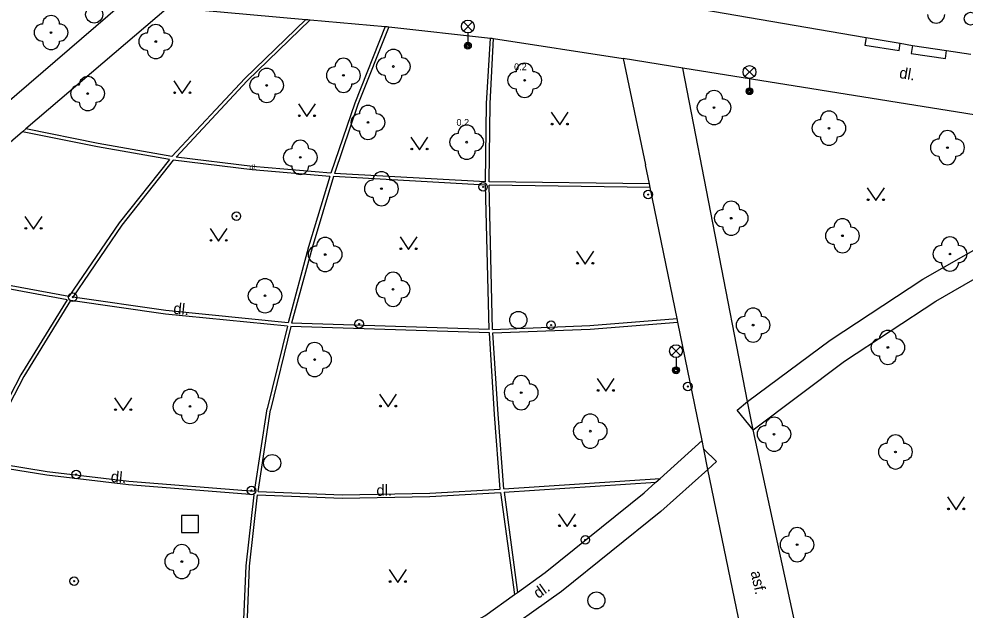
# Model space of a CAD drawing. Extents: x -596229 to -595156, y -1161237 to -1159376.
# Drawn here: x -595808.1 to -595752.6, y -1160301.6 to -1160266.9 of the extents above; entities that cross this region are included whole.
import ezdxf

# ---------------------------------------------------------------- set-up
doc = ezdxf.new("R2010")
doc.units = 0
for name, color, linetype in [('Level 22', 7, 'Continuous'), ('Level 25', 7, 'Continuous'), ('Level 26', 7, 'Continuous'), ('Level 27', 7, 'Continuous'), ('Level 33', 7, 'Continuous'), ('Level 36', 7, 'Continuous'), ('TM - chodniky - VP', 7, 'Continuous'), ('TM - lavicka', 7, 'Continuous'), ('TM - popis povrchu', 7, 'Continuous'), ('TM - popis zelene', 7, 'Continuous'), ('TM - rozhrani mezi zpev. plochami mezi sebou - VP', 7, 'Continuous'), ('TM - rozhrani ploch obecne - VP', 7, 'Continuous')]:
    doc.layers.add(name, color=color, linetype=linetype)

msp = doc.modelspace()

# ---------------------------------------------------------------- linework, layer by layer
at = {"layer": 'Level 22'}
for centre in [(-595806.18, -1160267.69), (-595800.04, -1160268.22), (-595786.1, -1160269.68), (-595789.03, -1160270.2), (-595793.53, -1160270.79), (-595778.4, -1160270.49), (-595804.03, -1160271.27), (-595767.29, -1160272.09), (-595787.59, -1160272.96), (-595760.55, -1160273.3), (-595781.8, -1160274.12), (-595753.6, -1160274.44), (-595791.56, -1160275.01), (-595786.8, -1160276.85), (-595766.28, -1160278.58), (-595759.76, -1160279.61), (-595790.1, -1160280.71), (-595753.45, -1160280.68), (-595786.12, -1160282.75), (-595793.63, -1160283.13), (-595765, -1160284.85), (-595757.09, -1160286.16), (-595790.72, -1160286.87), (-595778.6, -1160288.81), (-595798.03, -1160289.62), (-595774.55, -1160291.07), (-595763.77, -1160291.25), (-595756.65, -1160292.29), (-595762.42, -1160297.73), (-595798.51, -1160298.72)]:
    msp.add_circle(centre, 0.05, dxfattribs=at)
for centre, start, end in [((-595806.18, -1160267.19), 0, 180), ((-595754.26, -1160266.63), 180, 0), ((-595806.68, -1160267.69), 90, 270), ((-595805.68, -1160267.69), 270, 90), ((-595800.04, -1160267.72), 0, 180), ((-595800.54, -1160268.22), 90, 270), ((-595799.54, -1160268.22), 270, 90), ((-595806.18, -1160268.19), 180, 0), ((-595800.04, -1160268.72), 180, 0), ((-595786.1, -1160269.18), 0, 180), ((-595789.03, -1160269.7), 0, 180), ((-595786.6, -1160269.68), 90, 270), ((-595785.6, -1160269.68), 270, 90), ((-595778.4, -1160269.99), 0, 180), ((-595793.53, -1160270.29), 0, 180), ((-595789.53, -1160270.2), 90, 270), ((-595788.53, -1160270.2), 270, 90), ((-595786.1, -1160270.18), 180, 0), ((-595778.9, -1160270.49), 90, 270), ((-595777.9, -1160270.49), 270, 90), ((-595804.53, -1160271.27), 90, 270), ((-595804.03, -1160270.77), 0, 180), ((-595803.53, -1160271.27), 270, 90), ((-595794.03, -1160270.79), 90, 270), ((-595793.03, -1160270.79), 270, 90), ((-595789.03, -1160270.7), 180, 0), ((-595793.53, -1160271.29), 180, 0), ((-595778.4, -1160270.99), 180, 0), ((-595767.29, -1160271.59), 0, 180), ((-595804.03, -1160271.77), 180, 0), ((-595767.79, -1160272.09), 90, 270), ((-595766.79, -1160272.09), 270, 90), ((-595787.59, -1160272.46), 0, 180), ((-595760.55, -1160272.8), 0, 180), ((-595788.09, -1160272.96), 90, 270), ((-595787.09, -1160272.96), 270, 90), ((-595767.29, -1160272.59), 180, 0), ((-595761.05, -1160273.3), 90, 270), ((-595760.05, -1160273.3), 270, 90), ((-595787.59, -1160273.46), 180, 0), ((-595781.8, -1160273.62), 0, 180), ((-595753.6, -1160273.94), 0, 180), ((-595791.56, -1160274.51), 0, 180), ((-595782.3, -1160274.12), 90, 270), ((-595781.3, -1160274.12), 270, 90), ((-595760.55, -1160273.8), 180, 0), ((-595754.1, -1160274.44), 90, 270), ((-595753.1, -1160274.44), 270, 90), ((-595792.06, -1160275.01), 90, 270), ((-595791.06, -1160275.01), 270, 90), ((-595781.8, -1160274.62), 180, 0), ((-595753.6, -1160274.94), 180, 0), ((-595791.56, -1160275.51), 180, 0), ((-595786.8, -1160276.35), 0, 180), ((-595787.3, -1160276.85), 90, 270), ((-595786.3, -1160276.85), 270, 90), ((-595786.8, -1160277.35), 180, 0), ((-595766.28, -1160278.08), 0, 180), ((-595766.78, -1160278.58), 90, 270), ((-595765.78, -1160278.58), 270, 90), ((-595766.28, -1160279.08), 180, 0), ((-595760.26, -1160279.61), 90, 270), ((-595759.76, -1160279.11), 0, 180), ((-595759.26, -1160279.61), 270, 90), ((-595790.6, -1160280.71), 90, 270), ((-595790.1, -1160280.21), 0, 180), ((-595789.6, -1160280.71), 270, 90), ((-595759.76, -1160280.11), 180, 0), ((-595753.95, -1160280.68), 90, 270), ((-595753.45, -1160280.18), 0, 180), ((-595752.95, -1160280.68), 270, 90), ((-595790.1, -1160281.21), 180, 0), ((-595753.45, -1160281.18), 180, 0), ((-595786.12, -1160282.25), 0, 180), ((-595793.63, -1160282.63), 0, 180), ((-595786.62, -1160282.75), 90, 270), ((-595785.62, -1160282.75), 270, 90), ((-595794.13, -1160283.13), 90, 270), ((-595793.13, -1160283.13), 270, 90), ((-595786.12, -1160283.25), 180, 0), ((-595793.63, -1160283.63), 180, 0), ((-595765, -1160284.35), 0, 180), ((-595765.5, -1160284.85), 90, 270), ((-595764.5, -1160284.85), 270, 90), ((-595757.09, -1160285.66), 0, 180), ((-595765, -1160285.35), 180, 0), ((-595757.59, -1160286.16), 90, 270), ((-595756.59, -1160286.16), 270, 90), ((-595790.72, -1160286.37), 0, 180), ((-595791.22, -1160286.87), 90, 270), ((-595790.22, -1160286.87), 270, 90), ((-595757.09, -1160286.66), 180, 0), ((-595790.72, -1160287.37), 180, 0), ((-595778.6, -1160288.31), 0, 180), ((-595779.1, -1160288.81), 90, 270), ((-595778.1, -1160288.81), 270, 90), ((-595798.03, -1160289.12), 0, 180), ((-595798.53, -1160289.62), 90, 270), ((-595797.53, -1160289.62), 270, 90), ((-595778.6, -1160289.31), 180, 0), ((-595798.03, -1160290.12), 180, 0), ((-595774.55, -1160290.57), 0, 180), ((-595775.05, -1160291.07), 90, 270), ((-595774.05, -1160291.07), 270, 90), ((-595764.27, -1160291.25), 90, 270), ((-595763.77, -1160290.75), 0, 180), ((-595763.27, -1160291.25), 270, 90), ((-595756.65, -1160291.79), 0, 180), ((-595774.55, -1160291.57), 180, 0), ((-595763.77, -1160291.75), 180, 0), ((-595757.15, -1160292.29), 90, 270), ((-595756.15, -1160292.29), 270, 90), ((-595756.65, -1160292.79), 180, 0), ((-595762.42, -1160297.23), 0, 180), ((-595762.92, -1160297.73), 90, 270), ((-595761.92, -1160297.73), 270, 90), ((-595798.51, -1160298.22), 0, 180), ((-595799.01, -1160298.72), 90, 270), ((-595798.01, -1160298.72), 270, 90), ((-595762.42, -1160298.23), 180, 0), ((-595798.51, -1160299.22), 180, 0)]:
    msp.add_arc(centre, 0.5, start, end, dxfattribs=at)
at = {"layer": 'Level 25'}
for centre, radius in [((-595780.84, -1160276.74), 0.25), ((-595780.84, -1160276.74), 0.0303), ((-595771.15, -1160277.19), 0.25), ((-595771.15, -1160277.19), 0.0303), ((-595795.31, -1160278.46), 0.25), ((-595795.31, -1160278.46), 0.0303), ((-595804.91, -1160283.21), 0.25), ((-595804.91, -1160283.21), 0.0303), ((-595788.11, -1160284.78), 0.25), ((-595776.85, -1160284.85), 0.25), ((-595788.11, -1160284.78), 0.0303), ((-595776.85, -1160284.85), 0.0303), ((-595768.83, -1160288.45), 0.25), ((-595768.83, -1160288.45), 0.0303), ((-595804.71, -1160293.61), 0.25), ((-595804.71, -1160293.61), 0.0303), ((-595794.42, -1160294.55), 0.25), ((-595794.42, -1160294.55), 0.0303), ((-595774.84, -1160297.45), 0.25), ((-595774.84, -1160297.45), 0.0303), ((-595804.83, -1160299.87), 0.25), ((-595804.83, -1160299.87), 0.0303)]:
    msp.add_circle(centre, radius, dxfattribs=at)
at = {"layer": 'Level 26'}
msp.add_lwpolyline([(-595798.53, -1160297.02), (-595797.53, -1160297.02), (-595797.53, -1160296.02), (-595798.53, -1160296.02)], close=True, dxfattribs=at)
at = {"layer": 'Level 27'}
for centre in [(-595803.65, -1160266.63), (-595778.77, -1160284.55), (-595793.21, -1160292.94), (-595774.19, -1160301)]:
    msp.add_circle(centre, 0.5, dxfattribs=at)
at = {"layer": 'Level 33'}
for p, q in [((-595781.995, -1160267.6), (-595781.465, -1160267.07)), ((-595781.995, -1160267.07), (-595781.465, -1160267.6)), ((-595781.73, -1160267.71), (-595781.73, -1160268.46)), ((-595765.475, -1160270.27), (-595764.945, -1160269.74)), ((-595765.475, -1160269.74), (-595764.945, -1160270.27)), ((-595765.21, -1160270.38), (-595765.21, -1160271.13)), ((-595769.785, -1160286.64), (-595769.255, -1160286.11)), ((-595769.785, -1160286.11), (-595769.255, -1160286.64)), ((-595769.52, -1160286.75), (-595769.52, -1160287.5))]:
    msp.add_line(p, q, dxfattribs=at)
for centre, radius in [((-595752.24, -1160266.875), 0.375), ((-595781.73, -1160267.335), 0.375), ((-595781.73, -1160268.46), 0.2), ((-595781.73, -1160268.46), 0.145), ((-595781.73, -1160268.46), 0.0876), ((-595765.21, -1160270.005), 0.375), ((-595765.21, -1160271.13), 0.2), ((-595765.21, -1160271.13), 0.145), ((-595765.21, -1160271.13), 0.0876), ((-595769.52, -1160286.375), 0.375), ((-595769.52, -1160287.5), 0.2), ((-595769.52, -1160287.5), 0.145), ((-595769.52, -1160287.5), 0.0876)]:
    msp.add_circle(centre, radius, dxfattribs=at)
at = {"layer": 'Level 36'}
for points in [[(-595798.98, -1160270.52), (-595798.48, -1160271.27), (-595797.98, -1160270.52)], [(-595791.67, -1160271.87), (-595791.17, -1160272.62), (-595790.67, -1160271.87)], [(-595776.84, -1160272.36), (-595776.34, -1160273.11), (-595775.84, -1160272.36)], [(-595785.07, -1160273.82), (-595784.57, -1160274.57), (-595784.07, -1160273.82)], [(-595758.3, -1160276.8), (-595757.8, -1160277.55), (-595757.3, -1160276.8)], [(-595807.71, -1160278.47), (-595807.21, -1160279.22), (-595806.71, -1160278.47)], [(-595796.85, -1160279.18), (-595796.35, -1160279.93), (-595795.85, -1160279.18)], [(-595785.71, -1160279.67), (-595785.21, -1160280.42), (-595784.71, -1160279.67)], [(-595775.35, -1160280.52), (-595774.85, -1160281.27), (-595774.35, -1160280.52)], [(-595774.14, -1160287.98), (-595773.64, -1160288.73), (-595773.14, -1160287.98)], [(-595786.91, -1160288.9), (-595786.41, -1160289.65), (-595785.91, -1160288.9)], [(-595802.45, -1160289.11), (-595801.95, -1160289.86), (-595801.45, -1160289.11)], [(-595753.59, -1160294.93), (-595753.09, -1160295.68), (-595752.59, -1160294.93)], [(-595776.41, -1160295.92), (-595775.91, -1160296.67), (-595775.41, -1160295.92)], [(-595786.34, -1160299.19), (-595785.84, -1160299.94), (-595785.34, -1160299.19)]]:
    msp.add_lwpolyline(points, dxfattribs=at)
for centre in [(-595798.93, -1160271.22), (-595798.031, -1160271.22), (-595791.62, -1160272.57), (-595790.721, -1160272.57), (-595776.79, -1160273.06), (-595775.891, -1160273.06), (-595785.02, -1160274.52), (-595784.121, -1160274.52), (-595758.25, -1160277.5), (-595757.351, -1160277.5), (-595807.66, -1160279.17), (-595806.761, -1160279.17), (-595796.8, -1160279.88), (-595795.901, -1160279.88), (-595785.66, -1160280.37), (-595784.761, -1160280.37), (-595775.3, -1160281.22), (-595774.401, -1160281.22), (-595774.09, -1160288.68), (-595773.191, -1160288.68), (-595786.86, -1160289.6), (-595785.961, -1160289.6), (-595802.4, -1160289.81), (-595801.501, -1160289.81), (-595753.54, -1160295.63), (-595752.641, -1160295.63), (-595776.36, -1160296.62), (-595775.461, -1160296.62), (-595786.29, -1160299.89), (-595785.391, -1160299.89)]:
    msp.add_circle(centre, 0.05, dxfattribs=at)
at = {"layer": 'TM - chodniky - VP'}
for points in [[(-595802, -1160266), (-595816.78, -1160278.69), (-595829.88, -1160285.04)], [(-595799.29, -1160266.2), (-595807.65, -1160273.34)], [(-595799.29, -1160266.2), (-595791.24, -1160266.92)], [(-595768.74, -1160266.21), (-595758.37, -1160267.97)], [(-595791.24, -1160266.92), (-595791.11, -1160266.93), (-595790.98, -1160266.94)], [(-595790.98, -1160266.94), (-595786.58, -1160267.33)], [(-595786.58, -1160267.33), (-595786.47, -1160267.34), (-595786.37, -1160267.35)], [(-595786.37, -1160267.35), (-595780.41, -1160268.01)], [(-595780.41, -1160268.01), (-595780.31, -1160268.02), (-595780.22, -1160268.03)], [(-595758.37, -1160267.97), (-595756.37, -1160268.32)], [(-595780.22, -1160268.03), (-595772.63, -1160269.21)], [(-595756.37, -1160268.32), (-595755.65, -1160268.44)], [(-595755.65, -1160268.44), (-595753.65, -1160268.74)], [(-595753.65, -1160268.74), (-595752.22, -1160268.95)], [(-595772.63, -1160269.21), (-595771.31, -1160275.45)], [(-595765.33, -1160289.34), (-595769.12, -1160269.77)], [(-595740.43, -1160274.37), (-595769.12, -1160269.77)], [(-595807.85, -1160273.51), (-595812.42, -1160277.42)], [(-595807.65, -1160273.34), (-595807.85, -1160273.51)], [(-595765.33, -1160289.34), (-595760.47, -1160285.73), (-595755.04, -1160282.16), (-595750.09, -1160279.33), (-595740.43, -1160274.37)], [(-595764.99, -1160290.99), (-595759.63, -1160286.96), (-595754.29, -1160283.44), (-595749.43, -1160280.64), (-595738.34, -1160274.94), (-595738.46, -1160274.67)], [(-595771.08, -1160276.57), (-595771.31, -1160275.45)], [(-595771.04, -1160276.77), (-595771.08, -1160276.57)], [(-595769.45, -1160284.47), (-595771.04, -1160276.77)], [(-595769.41, -1160284.67), (-595769.45, -1160284.47)], [(-595767.98, -1160291.62), (-595769.41, -1160284.67)], [(-595759.83, -1160314.85), (-595764.99, -1160290.99)], [(-595770.46, -1160293.85), (-595767.98, -1160291.62)], [(-595770.42, -1160295.79), (-595767.66, -1160293.31)], [(-595763.57, -1160313.09), (-595767.66, -1160293.31)], [(-595778.81, -1160300.53), (-595777.19, -1160299.37), (-595771.38, -1160294.68), (-595770.7, -1160294.07)], [(-595770.7, -1160294.07), (-595770.46, -1160293.85)], [(-595770.42, -1160295.79), (-595776.24, -1160300.48), (-595780.37, -1160303.41), (-595783.74, -1160305.25), (-595787.47, -1160306.61), (-595784.39, -1160307.02), (-595779.39, -1160307.88), (-595774.4, -1160309.17), (-595767.79, -1160311.33), (-595763.57, -1160313.09)], [(-595794.61, -1160306.16), (-595790.99, -1160305.77), (-595787.36, -1160305.04), (-595784.35, -1160303.91), (-595780.74, -1160301.9), (-595779, -1160300.66)], [(-595779, -1160300.66), (-595778.81, -1160300.53)]]:
    msp.add_lwpolyline(points, dxfattribs=at)
at = {"layer": 'TM - lavicka'}
for points in [[(-595758.37, -1160267.97), (-595758.45, -1160268.43), (-595756.44, -1160268.75), (-595756.37, -1160268.32)], [(-595755.65, -1160268.44), (-595755.73, -1160268.91), (-595753.72, -1160269.21), (-595753.65, -1160268.74)]]:
    msp.add_lwpolyline(points, dxfattribs=at)
at = {"layer": 'TM - rozhrani mezi zpev. plochami mezi sebou - VP'}
for points in [[(-595769.12, -1160269.77), (-595772.63, -1160269.21)], [(-595764.99, -1160290.99), (-595765.93, -1160289.83), (-595765.33, -1160289.34)], [(-595764.99, -1160290.99), (-595765.33, -1160289.34)], [(-595767.89, -1160292.12), (-595767.98, -1160291.62)], [(-595767.66, -1160293.31), (-595767.14, -1160292.85), (-595767.89, -1160292.12)], [(-595767.66, -1160293.31), (-595767.89, -1160292.12)]]:
    msp.add_lwpolyline(points, dxfattribs=at)
at = {"layer": 'TM - rozhrani ploch obecne - VP'}
for points in [[(-595799.09, -1160274.95), (-595794.81, -1160270.39), (-595791.24, -1160266.92)], [(-595798.84, -1160274.99), (-595794.67, -1160270.53), (-595790.98, -1160266.94)], [(-595786.58, -1160267.33), (-595788.37, -1160271.84), (-595789.76, -1160275.93)], [(-595786.37, -1160267.35), (-595788.19, -1160271.9), (-595789.55, -1160275.95)], [(-595780.69, -1160276.44), (-595780.63, -1160271.86), (-595780.41, -1160268.01)], [(-595771.08, -1160276.57), (-595780.49, -1160276.45), (-595780.43, -1160271.86), (-595780.22, -1160268.03)], [(-595799.23, -1160275.13), (-595803.45, -1160274.4), (-595807.85, -1160273.51)], [(-595799.09, -1160274.95), (-595803.41, -1160274.2), (-595807.65, -1160273.34)], [(-595799.23, -1160275.13), (-595802.19, -1160278.86), (-595805.13, -1160283.18)], [(-595799.01, -1160275.17), (-595802.03, -1160278.98), (-595804.91, -1160283.21)], [(-595789.82, -1160276.13), (-595794.39, -1160275.75), (-595799.01, -1160275.17)], [(-595789.76, -1160275.93), (-595794.37, -1160275.55), (-595798.84, -1160274.99)], [(-595789.82, -1160276.13), (-595791.07, -1160280.26), (-595792.27, -1160284.72)], [(-595789.62, -1160276.14), (-595790.87, -1160280.32), (-595792.07, -1160284.73)], [(-595780.48, -1160285.1), (-595780.69, -1160276.64), (-595789.62, -1160276.14)], [(-595780.69, -1160276.44), (-595789.55, -1160275.95)], [(-595780.28, -1160285.1), (-595780.49, -1160276.65)], [(-595771.04, -1160276.77), (-595780.49, -1160276.65)], [(-595805.24, -1160283.36), (-595811.44, -1160282.21), (-595815.89, -1160281.18)], [(-595805.13, -1160283.18), (-595811.4, -1160282.01), (-595815.74, -1160281.01)], [(-595805.24, -1160283.36), (-595807.95, -1160287.76), (-595810.56, -1160292.77)], [(-595805.03, -1160283.4), (-595807.77, -1160287.86), (-595810.36, -1160292.81)], [(-595792.32, -1160284.92), (-595799.47, -1160284.2), (-595805.03, -1160283.4)], [(-595792.27, -1160284.72), (-595799.45, -1160284), (-595804.91, -1160283.21)], [(-595780.28, -1160285.1), (-595774.58, -1160284.88), (-595769.45, -1160284.47)], [(-595794.04, -1160294.61), (-595789.11, -1160294.8), (-595783.96, -1160294.71), (-595779.83, -1160294.47), (-595780.16, -1160290.1), (-595780.47, -1160285.3), (-595792.12, -1160284.93)], [(-595792.32, -1160284.92), (-595793.51, -1160289.77)], [(-595792.12, -1160284.93), (-595793.31, -1160289.81)], [(-595780.48, -1160285.1), (-595792.07, -1160284.73)], [(-595780.27, -1160285.3), (-595774.56, -1160285.08), (-595769.41, -1160284.67)], [(-595779.63, -1160294.45), (-595779.96, -1160290.08), (-595780.27, -1160285.3)], [(-595794.24, -1160294.6), (-595793.51, -1160289.77)], [(-595794.04, -1160294.61), (-595793.31, -1160289.81)], [(-595794.24, -1160294.6), (-595801.62, -1160294.02), (-595806.41, -1160293.46), (-595810.36, -1160292.81)], [(-595794.27, -1160294.8), (-595801.64, -1160294.22), (-595806.43, -1160293.66), (-595810.45, -1160293)], [(-595779.63, -1160294.45), (-595770.46, -1160293.85)], [(-595779.61, -1160294.65), (-595770.7, -1160294.07)], [(-595779.61, -1160294.65), (-595778.81, -1160300.53)], [(-595794.91, -1160303.02), (-595794.73, -1160298.97), (-595794.27, -1160294.8)], [(-595794.7, -1160303.01), (-595794.53, -1160298.99), (-595794.07, -1160294.81), (-595789.11, -1160295), (-595783.96, -1160294.91), (-595779.81, -1160294.67)], [(-595779.81, -1160294.67), (-595779, -1160300.66)]]:
    msp.add_lwpolyline(points, dxfattribs=at)

# ---------------------------------------------------------------- texts
at = {"layer": 'TM - popis povrchu'}
for s, height, rotation, p in [('dl.', 0.65, 350.18, (-595756.46, -1160270.35)), ('dl.', 0.3, 355.25, (-595794.55, -1160275.71)), ('dl.', 0.65, 354.26, (-595799.03, -1160284.18)), ('dl.', 0.65, 354.26, (-595802.7, -1160294.04)), ('dl.', 0.65, 1, (-595787.09, -1160294.87)), ('asf.', 0.65, 282.2, (-595765.15, -1160299.33)), ('dl.', 0.65, 35.35, (-595777.6, -1160300.92))]:
    msp.add_text(s, height=height, rotation=rotation, dxfattribs=at).set_placement(p)
at = {"layer": 'TM - popis zelene'}
for p in [(-595779.02, -1160269.9), (-595782.4, -1160273.16)]:
    msp.add_text('0.2', height=0.4, dxfattribs=at).set_placement(p)

doc.saveas('drawing.dxf')
